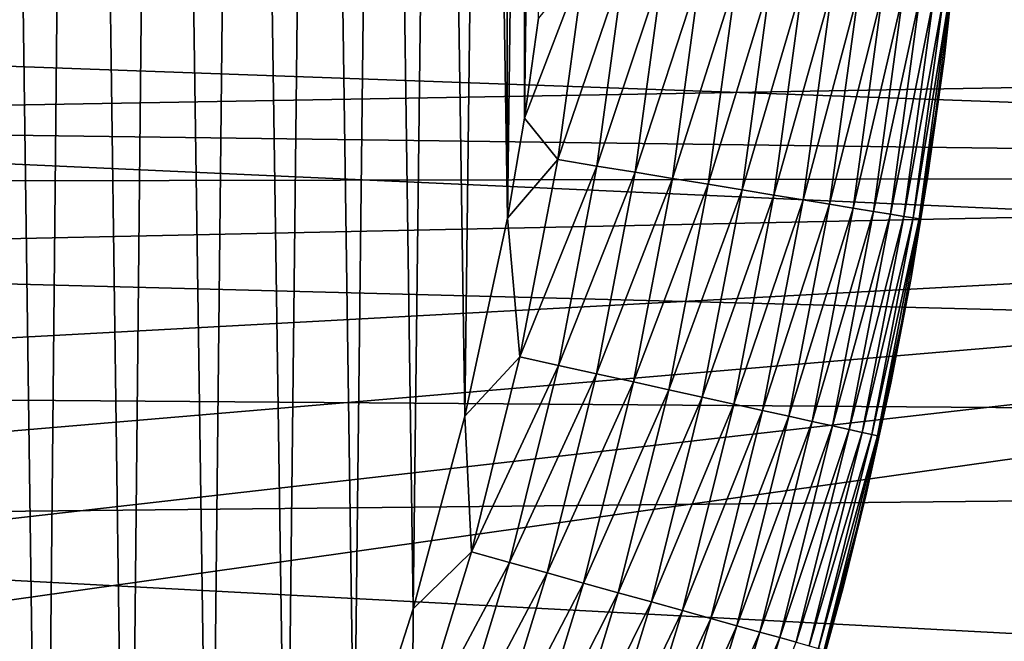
# Model space of a CAD drawing. Header units: millimetres. Extents: x -161 to 161, y -94 to 1149.
# Tile 661 of 1056: x 152.628 to 153.836, y -58.876 to -58.114. Entities that reach past the tile are written whole.
import ezdxf

# ---------------------------------------------------------------- set-up
doc = ezdxf.new("R2010")
doc.units = ezdxf.units.MM
doc.header["$LTSCALE"] = 81.481481
for name, color, linetype in [('381', 7, 'CONTINUOUS'), ('383', 7, 'CONTINUOUS'), ('387', 7, 'CONTINUOUS'), ('388', 7, 'CONTINUOUS'), ('390', 7, 'CONTINUOUS')]:
    doc.layers.add(name, color=color, linetype=linetype)

msp = doc.modelspace()

# ---------------------------------------------------------------- linework, layer by layer
at = {"layer": '381', "color": 7, "linetype": 'CONTINUOUS', "true_color": 0xaaaaaa}
for points in [[(151.5004, -58.0698, -22.2939), (160.3087, -58.0846, -22.2936), (151.4622, -58.2391, -22.2893), (151.5004, -58.0698, -22.2939)], [(160.3087, -58.0846, -22.2936), (160.3087, -58.6381, -22.2734), (151.4622, -58.2391, -22.2893), (160.3087, -58.0846, -22.2936)], [(151.4622, -58.2391, -22.2893), (160.3087, -58.6381, -22.2734), (151.4129, -58.4069, -22.2835), (151.4622, -58.2391, -22.2893)], [(151.4129, -58.4069, -22.2835), (160.3087, -58.6381, -22.2734), (151.3532, -58.5715, -22.2765), (151.4129, -58.4069, -22.2835)], [(151.3532, -58.5715, -22.2765), (160.3087, -58.6381, -22.2734), (151.2835, -58.7309, -22.2686), (151.3532, -58.5715, -22.2765)], [(160.3087, -58.6381, -22.2734), (160.3087, -59.2099, -22.238), (151.2835, -58.7309, -22.2686), (160.3087, -58.6381, -22.2734)], [(151.2835, -58.7309, -22.2686), (160.3087, -59.2099, -22.238), (151.2033, -58.8863, -22.2598), (151.2835, -58.7309, -22.2686)]]:
    msp.add_3dface(points, dxfattribs=at)
at = {"layer": '383', "color": 7, "linetype": 'CONTINUOUS', "true_color": 0xaaaaaa}
for points in [[(135.3, -57.55, 20.95), (156.3174, -57.55, 20.2161), (156.3174, -58.3044, 20.202), (135.3, -57.55, 20.95)], [(135.3, -57.55, 20.95), (156.3174, -58.3044, 20.202), (135.3, -58.3471, 20.9349), (135.3, -57.55, 20.95)], [(151.4618, -58.2407, -20.4739), (156.3174, -57.55, -20.3161), (151.5001, -58.0713, -20.4776), (151.4618, -58.2407, -20.4739)], [(156.3174, -57.55, -20.3161), (151.4618, -58.2407, -20.4739), (156.3174, -58.3044, -20.302), (156.3174, -57.55, -20.3161)], [(151.4618, -58.2407, -20.4739), (151.4125, -58.4084, -20.4693), (156.3174, -58.3044, -20.302), (151.4618, -58.2407, -20.4739)], [(156.3174, -58.3044, 20.202), (156.3174, -59.0578, 20.1599), (135.3, -58.3471, 20.9349), (156.3174, -58.3044, 20.202)], [(151.2027, -58.8873, -20.4509), (151.1127, -59.0377, -20.4436), (156.3174, -58.3044, -20.302), (151.2027, -58.8873, -20.4509)], [(156.3174, -58.3044, -20.302), (151.1127, -59.0377, -20.4436), (156.3174, -59.0578, -20.2599), (156.3174, -58.3044, -20.302)], [(151.283, -58.732, -20.4577), (151.2027, -58.8873, -20.4509), (156.3174, -58.3044, -20.302), (151.283, -58.732, -20.4577)], [(151.3527, -58.5727, -20.4638), (151.283, -58.732, -20.4577), (156.3174, -58.3044, -20.302), (151.3527, -58.5727, -20.4638)], [(151.4125, -58.4084, -20.4693), (151.3527, -58.5727, -20.4638), (156.3174, -58.3044, -20.302), (151.4125, -58.4084, -20.4693)], [(135.3, -58.3471, 20.9349), (156.3174, -59.0578, 20.1599), (135.3, -59.1431, 20.8895), (135.3, -58.3471, 20.9349)]]:
    msp.add_3dface(points, dxfattribs=at)
at = {"layer": '387', "color": 7, "linetype": 'CONTINUOUS', "true_color": 0xaaaaaa}
for points in [[(152.6566, -59.8695, 61.95), (152.5915, -55.1248, 61.95), (152.5458, -60.0451, 61.95), (152.6566, -59.8695, 61.95)], [(152.7011, -55.306, 61.95), (152.5915, -55.1248, 61.95), (152.6566, -59.8695, 61.95), (152.7011, -55.306, 61.95)], [(152.7613, -59.6829, 61.95), (152.7011, -55.306, 61.95), (152.6566, -59.8695, 61.95), (152.7613, -59.6829, 61.95)], [(152.8041, -55.4986, 61.95), (152.7011, -55.306, 61.95), (152.7613, -59.6829, 61.95), (152.8041, -55.4986, 61.95)], [(152.862, -59.4853, 61.95), (152.8041, -55.4986, 61.95), (152.7613, -59.6829, 61.95), (152.862, -59.4853, 61.95)], [(152.9025, -55.7025, 61.95), (152.8041, -55.4986, 61.95), (152.862, -59.4853, 61.95), (152.9025, -55.7025, 61.95)], [(152.9555, -59.278, 61.95), (152.9025, -55.7025, 61.95), (152.862, -59.4853, 61.95), (152.9555, -59.278, 61.95)], [(152.9932, -55.9159, 61.95), (152.9025, -55.7025, 61.95), (152.9555, -59.278, 61.95), (152.9932, -55.9159, 61.95)], [(153.0386, -59.0621, 61.95), (152.9932, -55.9159, 61.95), (152.9555, -59.278, 61.95), (153.0386, -59.0621, 61.95)], [(153.0727, -56.1374, 61.95), (152.9932, -55.9159, 61.95), (153.0386, -59.0621, 61.95), (153.0727, -56.1374, 61.95)], [(153.1109, -58.8365, 61.95), (153.0727, -56.1374, 61.95), (153.0386, -59.0621, 61.95), (153.1109, -58.8365, 61.95)], [(153.1407, -56.3677, 61.95), (153.0727, -56.1374, 61.95), (153.1109, -58.8365, 61.95), (153.1407, -56.3677, 61.95)], [(153.1745, -58.6004, 61.95), (153.1407, -56.3677, 61.95), (153.1109, -58.8365, 61.95), (153.1745, -58.6004, 61.95)], [(153.199, -56.6081, 61.95), (153.1407, -56.3677, 61.95), (153.1745, -58.6004, 61.95), (153.199, -56.6081, 61.95)], [(153.2267, -58.3577, 61.95), (153.199, -56.6081, 61.95), (153.1745, -58.6004, 61.95), (153.2267, -58.3577, 61.95)], [(153.2239, -56.7307, 61.95), (153.199, -56.6081, 61.95), (153.2267, -58.3577, 61.95), (153.2239, -56.7307, 61.95)], [(153.2455, -56.8543, 61.95), (153.2239, -56.7307, 61.95), (153.2267, -58.3577, 61.95), (153.2455, -56.8543, 61.95)], [(153.2476, -58.2351, 61.95), (153.2455, -56.8543, 61.95), (153.2267, -58.3577, 61.95), (153.2476, -58.2351, 61.95)], [(153.2635, -56.9783, 61.95), (153.2455, -56.8543, 61.95), (153.2476, -58.2351, 61.95), (153.2635, -56.9783, 61.95)], [(153.2647, -58.1123, 61.95), (153.2635, -56.9783, 61.95), (153.2476, -58.2351, 61.95), (153.2647, -58.1123, 61.95)]]:
    msp.add_3dface(points, dxfattribs=at)
at = {"layer": '388', "color": 7, "linetype": 'CONTINUOUS', "true_color": 0xaaaaaa}
for points in [[(153.7884, -57.8906, 61.45), (153.7623, -58.1627, 61.45), (153.7744, -58.0551, 22.693), (153.7884, -57.8906, 61.45)], [(153.7744, -58.0551, 22.693), (153.7623, -58.1627, 61.45), (153.7422, -58.3078, 22.6846), (153.7744, -58.0551, 22.693)], [(153.7623, -58.1627, 61.45), (153.7218, -58.4306, 61.45), (153.7422, -58.3078, 22.6846), (153.7623, -58.1627, 61.45)], [(153.7422, -58.3078, 22.6846), (153.7218, -58.4306, 61.45), (153.697, -58.5597, 22.6729), (153.7422, -58.3078, 22.6846)], [(153.7218, -58.4306, 61.45), (153.6672, -58.6945, 61.45), (153.697, -58.5597, 22.6729), (153.7218, -58.4306, 61.45)], [(153.697, -58.5597, 22.6729), (153.6672, -58.6945, 61.45), (153.6386, -58.8103, 22.6577), (153.697, -58.5597, 22.6729)], [(153.6672, -58.6945, 61.45), (153.5996, -58.9514, 61.45), (153.6386, -58.8103, 22.6577), (153.6672, -58.6945, 61.45)], [(153.6386, -58.8103, 22.6577), (153.5996, -58.9514, 61.45), (153.5669, -59.0587, 22.6391), (153.6386, -58.8103, 22.6577)]]:
    msp.add_3dface(points, dxfattribs=at)
at = {"layer": '390', "color": 7, "linetype": 'CONTINUOUS', "true_color": 0xaaaaaa}
for points in [[(153.7623, -58.1627, 61.45), (153.7884, -57.8906, 61.45), (153.7683, -58.0903, 61.499), (153.7623, -58.1627, 61.45)], [(153.2647, -58.1123, 61.95), (153.2476, -58.2351, 61.95), (153.3216, -58.0418, 61.9477), (153.2647, -58.1123, 61.95)], [(153.3216, -58.0418, 61.9477), (153.2476, -58.2351, 61.95), (153.2884, -58.2858, 61.9477), (153.3216, -58.0418, 61.9477)], [(153.3216, -58.0418, 61.9477), (153.2884, -58.2858, 61.9477), (153.3699, -58.047, 61.9405), (153.3216, -58.0418, 61.9477)], [(153.3699, -58.047, 61.9405), (153.2884, -58.2858, 61.9477), (153.3363, -58.2937, 61.9405), (153.3699, -58.047, 61.9405)], [(153.3699, -58.047, 61.9405), (153.3363, -58.2937, 61.9405), (153.4173, -58.0522, 61.9286), (153.3699, -58.047, 61.9405)], [(153.4173, -58.0522, 61.9286), (153.3363, -58.2937, 61.9405), (153.3834, -58.3014, 61.9286), (153.4173, -58.0522, 61.9286)], [(153.4173, -58.0522, 61.9286), (153.3834, -58.3014, 61.9286), (153.4633, -58.0572, 61.9122), (153.4173, -58.0522, 61.9286)], [(153.4633, -58.0572, 61.9122), (153.3834, -58.3014, 61.9286), (153.429, -58.3089, 61.9122), (153.4633, -58.0572, 61.9122)], [(153.4633, -58.0572, 61.9122), (153.429, -58.3089, 61.9122), (153.5075, -58.062, 61.8912), (153.4633, -58.0572, 61.9122)], [(153.5075, -58.062, 61.8912), (153.429, -58.3089, 61.9122), (153.4729, -58.3161, 61.8912), (153.5075, -58.062, 61.8912)], [(153.5075, -58.062, 61.8912), (153.4729, -58.3161, 61.8912), (153.5494, -58.0665, 61.866), (153.5075, -58.062, 61.8912)], [(153.5494, -58.0665, 61.866), (153.4729, -58.3161, 61.8912), (153.5145, -58.3229, 61.866), (153.5494, -58.0665, 61.866)], [(153.5494, -58.0665, 61.866), (153.5145, -58.3229, 61.866), (153.5886, -58.0708, 61.8368), (153.5494, -58.0665, 61.866)], [(153.5886, -58.0708, 61.8368), (153.5145, -58.3229, 61.866), (153.5534, -58.3293, 61.8368), (153.5886, -58.0708, 61.8368)], [(153.5886, -58.0708, 61.8368), (153.5534, -58.3293, 61.8368), (153.6249, -58.0747, 61.8038), (153.5886, -58.0708, 61.8368)], [(153.6249, -58.0747, 61.8038), (153.5534, -58.3293, 61.8368), (153.5894, -58.3352, 61.8038), (153.6249, -58.0747, 61.8038)], [(153.6249, -58.0747, 61.8038), (153.5894, -58.3352, 61.8038), (153.6577, -58.0783, 61.7674), (153.6249, -58.0747, 61.8038)], [(153.6577, -58.0783, 61.7674), (153.5894, -58.3352, 61.8038), (153.6219, -58.3405, 61.7674), (153.6577, -58.0783, 61.7674)], [(153.6577, -58.0783, 61.7674), (153.6219, -58.3405, 61.7674), (153.6868, -58.0815, 61.728), (153.6577, -58.0783, 61.7674)], [(153.6868, -58.0815, 61.728), (153.6219, -58.3405, 61.7674), (153.6508, -58.3453, 61.728), (153.6868, -58.0815, 61.728)], [(153.6868, -58.0815, 61.728), (153.6508, -58.3453, 61.728), (153.7119, -58.0842, 61.6859), (153.6868, -58.0815, 61.728)], [(153.7119, -58.0842, 61.6859), (153.6508, -58.3453, 61.728), (153.6758, -58.3493, 61.6859), (153.7119, -58.0842, 61.6859)], [(153.7119, -58.0842, 61.6859), (153.6758, -58.3493, 61.6859), (153.7328, -58.0865, 61.6415), (153.7119, -58.0842, 61.6859)], [(153.7328, -58.0865, 61.6415), (153.6758, -58.3493, 61.6859), (153.6965, -58.3527, 61.6415), (153.7328, -58.0865, 61.6415)], [(153.7328, -58.0865, 61.6415), (153.6965, -58.3527, 61.6415), (153.7493, -58.0883, 61.5952), (153.7328, -58.0865, 61.6415)], [(153.7493, -58.0883, 61.5952), (153.6965, -58.3527, 61.6415), (153.7129, -58.3554, 61.5952), (153.7493, -58.0883, 61.5952)], [(153.7493, -58.0883, 61.5952), (153.7129, -58.3554, 61.5952), (153.7611, -58.0896, 61.5476), (153.7493, -58.0883, 61.5952)], [(153.7611, -58.0896, 61.5476), (153.7129, -58.3554, 61.5952), (153.7246, -58.3574, 61.5476), (153.7611, -58.0896, 61.5476)], [(153.7611, -58.0896, 61.5476), (153.7246, -58.3574, 61.5476), (153.7683, -58.0903, 61.499), (153.7611, -58.0896, 61.5476)], [(153.7683, -58.0903, 61.499), (153.7246, -58.3574, 61.5476), (153.7318, -58.3585, 61.499), (153.7683, -58.0903, 61.499)], [(153.7623, -58.1627, 61.45), (153.7683, -58.0903, 61.499), (153.7318, -58.3585, 61.499), (153.7623, -58.1627, 61.45)], [(153.7218, -58.4306, 61.45), (153.7623, -58.1627, 61.45), (153.7318, -58.3585, 61.499), (153.7218, -58.4306, 61.45)], [(153.2476, -58.2351, 61.95), (153.2267, -58.3577, 61.95), (153.2884, -58.2858, 61.9477), (153.2476, -58.2351, 61.95)], [(153.2884, -58.2858, 61.9477), (153.2267, -58.3577, 61.95), (153.242, -58.5277, 61.9477), (153.2884, -58.2858, 61.9477)], [(153.2884, -58.2858, 61.9477), (153.242, -58.5277, 61.9477), (153.3363, -58.2937, 61.9405), (153.2884, -58.2858, 61.9477)], [(153.3363, -58.2937, 61.9405), (153.242, -58.5277, 61.9477), (153.2894, -58.5382, 61.9405), (153.3363, -58.2937, 61.9405)], [(153.3363, -58.2937, 61.9405), (153.2894, -58.5382, 61.9405), (153.3834, -58.3014, 61.9286), (153.3363, -58.2937, 61.9405)], [(153.3834, -58.3014, 61.9286), (153.2894, -58.5382, 61.9405), (153.336, -58.5484, 61.9286), (153.3834, -58.3014, 61.9286)], [(153.3834, -58.3014, 61.9286), (153.336, -58.5484, 61.9286), (153.429, -58.3089, 61.9122), (153.3834, -58.3014, 61.9286)], [(153.429, -58.3089, 61.9122), (153.336, -58.5484, 61.9286), (153.3812, -58.5584, 61.9122), (153.429, -58.3089, 61.9122)], [(153.429, -58.3089, 61.9122), (153.3812, -58.5584, 61.9122), (153.4729, -58.3161, 61.8912), (153.429, -58.3089, 61.9122)], [(153.4729, -58.3161, 61.8912), (153.3812, -58.5584, 61.9122), (153.4245, -58.5679, 61.8912), (153.4729, -58.3161, 61.8912)], [(153.4729, -58.3161, 61.8912), (153.4245, -58.5679, 61.8912), (153.5145, -58.3229, 61.866), (153.4729, -58.3161, 61.8912)], [(153.5145, -58.3229, 61.866), (153.4245, -58.5679, 61.8912), (153.4657, -58.577, 61.866), (153.5145, -58.3229, 61.866)], [(153.5145, -58.3229, 61.866), (153.4657, -58.577, 61.866), (153.5534, -58.3293, 61.8368), (153.5145, -58.3229, 61.866)], [(153.5534, -58.3293, 61.8368), (153.4657, -58.577, 61.866), (153.5043, -58.5855, 61.8368), (153.5534, -58.3293, 61.8368)], [(153.5534, -58.3293, 61.8368), (153.5043, -58.5855, 61.8368), (153.5894, -58.3352, 61.8038), (153.5534, -58.3293, 61.8368)], [(153.5894, -58.3352, 61.8038), (153.5043, -58.5855, 61.8368), (153.5398, -58.5933, 61.8038), (153.5894, -58.3352, 61.8038)], [(153.5894, -58.3352, 61.8038), (153.5398, -58.5933, 61.8038), (153.6219, -58.3405, 61.7674), (153.5894, -58.3352, 61.8038)], [(153.6219, -58.3405, 61.7674), (153.5398, -58.5933, 61.8038), (153.5721, -58.6004, 61.7674), (153.6219, -58.3405, 61.7674)], [(153.6219, -58.3405, 61.7674), (153.5721, -58.6004, 61.7674), (153.6508, -58.3453, 61.728), (153.6219, -58.3405, 61.7674)], [(153.6508, -58.3453, 61.728), (153.5721, -58.6004, 61.7674), (153.6007, -58.6067, 61.728), (153.6508, -58.3453, 61.728)], [(153.6508, -58.3453, 61.728), (153.6007, -58.6067, 61.728), (153.6758, -58.3493, 61.6859), (153.6508, -58.3453, 61.728)], [(153.6758, -58.3493, 61.6859), (153.6007, -58.6067, 61.728), (153.6253, -58.6121, 61.6859), (153.6758, -58.3493, 61.6859)], [(153.6758, -58.3493, 61.6859), (153.6253, -58.6121, 61.6859), (153.6965, -58.3527, 61.6415), (153.6758, -58.3493, 61.6859)], [(153.6965, -58.3527, 61.6415), (153.6253, -58.6121, 61.6859), (153.6459, -58.6167, 61.6415), (153.6965, -58.3527, 61.6415)], [(153.6965, -58.3527, 61.6415), (153.6459, -58.6167, 61.6415), (153.7129, -58.3554, 61.5952), (153.6965, -58.3527, 61.6415)], [(153.7129, -58.3554, 61.5952), (153.6459, -58.6167, 61.6415), (153.662, -58.6202, 61.5952), (153.7129, -58.3554, 61.5952)], [(153.7129, -58.3554, 61.5952), (153.662, -58.6202, 61.5952), (153.7246, -58.3574, 61.5476), (153.7129, -58.3554, 61.5952)], [(153.2267, -58.3577, 61.95), (153.1745, -58.6004, 61.95), (153.242, -58.5277, 61.9477), (153.2267, -58.3577, 61.95)], [(153.7246, -58.3574, 61.5476), (153.662, -58.6202, 61.5952), (153.6737, -58.6228, 61.5476), (153.7246, -58.3574, 61.5476)], [(153.7246, -58.3574, 61.5476), (153.6737, -58.6228, 61.5476), (153.7318, -58.3585, 61.499), (153.7246, -58.3574, 61.5476)], [(153.7318, -58.3585, 61.499), (153.6737, -58.6228, 61.5476), (153.6808, -58.6243, 61.499), (153.7318, -58.3585, 61.499)], [(153.7218, -58.4306, 61.45), (153.7318, -58.3585, 61.499), (153.6808, -58.6243, 61.499), (153.7218, -58.4306, 61.45)], [(153.6672, -58.6945, 61.45), (153.7218, -58.4306, 61.45), (153.6808, -58.6243, 61.499), (153.6672, -58.6945, 61.45)], [(153.242, -58.5277, 61.9477), (153.1745, -58.6004, 61.95), (153.1825, -58.7668, 61.9477), (153.242, -58.5277, 61.9477)], [(153.242, -58.5277, 61.9477), (153.1825, -58.7668, 61.9477), (153.2894, -58.5382, 61.9405), (153.242, -58.5277, 61.9477)], [(153.2894, -58.5382, 61.9405), (153.1825, -58.7668, 61.9477), (153.2293, -58.7798, 61.9405), (153.2894, -58.5382, 61.9405)], [(153.2894, -58.5382, 61.9405), (153.2293, -58.7798, 61.9405), (153.336, -58.5484, 61.9286), (153.2894, -58.5382, 61.9405)], [(153.336, -58.5484, 61.9286), (153.2293, -58.7798, 61.9405), (153.2753, -58.7926, 61.9286), (153.336, -58.5484, 61.9286)], [(153.336, -58.5484, 61.9286), (153.2753, -58.7926, 61.9286), (153.3812, -58.5584, 61.9122), (153.336, -58.5484, 61.9286)], [(153.3812, -58.5584, 61.9122), (153.2753, -58.7926, 61.9286), (153.3198, -58.8049, 61.9122), (153.3812, -58.5584, 61.9122)], [(153.3812, -58.5584, 61.9122), (153.3198, -58.8049, 61.9122), (153.4245, -58.5679, 61.8912), (153.3812, -58.5584, 61.9122)], [(153.4245, -58.5679, 61.8912), (153.3198, -58.8049, 61.9122), (153.3626, -58.8168, 61.8912), (153.4245, -58.5679, 61.8912)], [(153.4245, -58.5679, 61.8912), (153.3626, -58.8168, 61.8912), (153.4657, -58.577, 61.866), (153.4245, -58.5679, 61.8912)], [(153.4657, -58.577, 61.866), (153.3626, -58.8168, 61.8912), (153.4033, -58.8281, 61.866), (153.4657, -58.577, 61.866)], [(153.4657, -58.577, 61.866), (153.4033, -58.8281, 61.866), (153.5043, -58.5855, 61.8368), (153.4657, -58.577, 61.866)], [(153.5043, -58.5855, 61.8368), (153.4033, -58.8281, 61.866), (153.4413, -58.8387, 61.8368), (153.5043, -58.5855, 61.8368)], [(153.5043, -58.5855, 61.8368), (153.4413, -58.8387, 61.8368), (153.5398, -58.5933, 61.8038), (153.5043, -58.5855, 61.8368)], [(153.5398, -58.5933, 61.8038), (153.4413, -58.8387, 61.8368), (153.4764, -58.8484, 61.8038), (153.5398, -58.5933, 61.8038)], [(153.5398, -58.5933, 61.8038), (153.4764, -58.8484, 61.8038), (153.5721, -58.6004, 61.7674), (153.5398, -58.5933, 61.8038)], [(153.1745, -58.6004, 61.95), (153.1109, -58.8365, 61.95), (153.1825, -58.7668, 61.9477), (153.1745, -58.6004, 61.95)], [(153.5721, -58.6004, 61.7674), (153.4764, -58.8484, 61.8038), (153.5082, -58.8572, 61.7674), (153.5721, -58.6004, 61.7674)], [(153.5721, -58.6004, 61.7674), (153.5082, -58.8572, 61.7674), (153.6007, -58.6067, 61.728), (153.5721, -58.6004, 61.7674)], [(153.6007, -58.6067, 61.728), (153.5082, -58.8572, 61.7674), (153.5364, -58.8651, 61.728), (153.6007, -58.6067, 61.728)], [(153.6007, -58.6067, 61.728), (153.5364, -58.8651, 61.728), (153.6253, -58.6121, 61.6859), (153.6007, -58.6067, 61.728)], [(153.6253, -58.6121, 61.6859), (153.5364, -58.8651, 61.728), (153.5608, -58.8718, 61.6859), (153.6253, -58.6121, 61.6859)], [(153.6253, -58.6121, 61.6859), (153.5608, -58.8718, 61.6859), (153.6459, -58.6167, 61.6415), (153.6253, -58.6121, 61.6859)], [(153.6459, -58.6167, 61.6415), (153.5608, -58.8718, 61.6859), (153.581, -58.8774, 61.6415), (153.6459, -58.6167, 61.6415)], [(153.6459, -58.6167, 61.6415), (153.581, -58.8774, 61.6415), (153.662, -58.6202, 61.5952), (153.6459, -58.6167, 61.6415)], [(153.662, -58.6202, 61.5952), (153.581, -58.8774, 61.6415), (153.597, -58.8819, 61.5952), (153.662, -58.6202, 61.5952)], [(153.662, -58.6202, 61.5952), (153.597, -58.8819, 61.5952), (153.6737, -58.6228, 61.5476), (153.662, -58.6202, 61.5952)], [(153.6737, -58.6228, 61.5476), (153.597, -58.8819, 61.5952), (153.6085, -58.8851, 61.5476), (153.6737, -58.6228, 61.5476)], [(153.6737, -58.6228, 61.5476), (153.6085, -58.8851, 61.5476), (153.6808, -58.6243, 61.499), (153.6737, -58.6228, 61.5476)], [(153.6808, -58.6243, 61.499), (153.6085, -58.8851, 61.5476), (153.6154, -58.887, 61.499), (153.6808, -58.6243, 61.499)], [(153.6672, -58.6945, 61.45), (153.6808, -58.6243, 61.499), (153.6154, -58.887, 61.499), (153.6672, -58.6945, 61.45)], [(153.5996, -58.9514, 61.45), (153.6672, -58.6945, 61.45), (153.6154, -58.887, 61.499), (153.5996, -58.9514, 61.45)], [(153.1825, -58.7668, 61.9477), (153.1109, -58.8365, 61.95), (153.1102, -59.0023, 61.9477), (153.1825, -58.7668, 61.9477)], [(153.1825, -58.7668, 61.9477), (153.1102, -59.0023, 61.9477), (153.2293, -58.7798, 61.9405), (153.1825, -58.7668, 61.9477)], [(153.2293, -58.7798, 61.9405), (153.1102, -59.0023, 61.9477), (153.1563, -59.0178, 61.9405), (153.2293, -58.7798, 61.9405)], [(153.2293, -58.7798, 61.9405), (153.1563, -59.0178, 61.9405), (153.2753, -58.7926, 61.9286), (153.2293, -58.7798, 61.9405)], [(153.2753, -58.7926, 61.9286), (153.1563, -59.0178, 61.9405), (153.2014, -59.033, 61.9286), (153.2753, -58.7926, 61.9286)], [(153.2753, -58.7926, 61.9286), (153.2014, -59.033, 61.9286), (153.3198, -58.8049, 61.9122), (153.2753, -58.7926, 61.9286)], [(153.3198, -58.8049, 61.9122), (153.2014, -59.033, 61.9286), (153.2453, -59.0478, 61.9122), (153.3198, -58.8049, 61.9122)], [(153.3198, -58.8049, 61.9122), (153.2453, -59.0478, 61.9122), (153.3626, -58.8168, 61.8912), (153.3198, -58.8049, 61.9122)], [(153.3626, -58.8168, 61.8912), (153.2453, -59.0478, 61.9122), (153.2874, -59.062, 61.8912), (153.3626, -58.8168, 61.8912)], [(153.3626, -58.8168, 61.8912), (153.2874, -59.062, 61.8912), (153.4033, -58.8281, 61.866), (153.3626, -58.8168, 61.8912)], [(153.1109, -58.8365, 61.95), (153.0386, -59.0621, 61.95), (153.1102, -59.0023, 61.9477), (153.1109, -58.8365, 61.95)], [(153.4033, -58.8281, 61.866), (153.2874, -59.062, 61.8912), (153.3273, -59.0754, 61.866), (153.4033, -58.8281, 61.866)], [(153.4033, -58.8281, 61.866), (153.3273, -59.0754, 61.866), (153.4413, -58.8387, 61.8368), (153.4033, -58.8281, 61.866)], [(153.4413, -58.8387, 61.8368), (153.3273, -59.0754, 61.866), (153.3647, -59.088, 61.8368), (153.4413, -58.8387, 61.8368)], [(153.4413, -58.8387, 61.8368), (153.3647, -59.088, 61.8368), (153.4764, -58.8484, 61.8038), (153.4413, -58.8387, 61.8368)], [(153.4764, -58.8484, 61.8038), (153.3647, -59.088, 61.8368), (153.3992, -59.0997, 61.8038), (153.4764, -58.8484, 61.8038)], [(153.4764, -58.8484, 61.8038), (153.3992, -59.0997, 61.8038), (153.5082, -58.8572, 61.7674), (153.4764, -58.8484, 61.8038)], [(153.5082, -58.8572, 61.7674), (153.3992, -59.0997, 61.8038), (153.4305, -59.1102, 61.7674), (153.5082, -58.8572, 61.7674)], [(153.5082, -58.8572, 61.7674), (153.4305, -59.1102, 61.7674), (153.5364, -58.8651, 61.728), (153.5082, -58.8572, 61.7674)], [(153.5364, -58.8651, 61.728), (153.4305, -59.1102, 61.7674), (153.4583, -59.1196, 61.728), (153.5364, -58.8651, 61.728)], [(153.5364, -58.8651, 61.728), (153.4583, -59.1196, 61.728), (153.5608, -58.8718, 61.6859), (153.5364, -58.8651, 61.728)], [(153.5608, -58.8718, 61.6859), (153.4583, -59.1196, 61.728), (153.4822, -59.1276, 61.6859), (153.5608, -58.8718, 61.6859)], [(153.5608, -58.8718, 61.6859), (153.4822, -59.1276, 61.6859), (153.581, -58.8774, 61.6415), (153.5608, -58.8718, 61.6859)]]:
    msp.add_3dface(points, dxfattribs=at)

doc.saveas('drawing.dxf')
